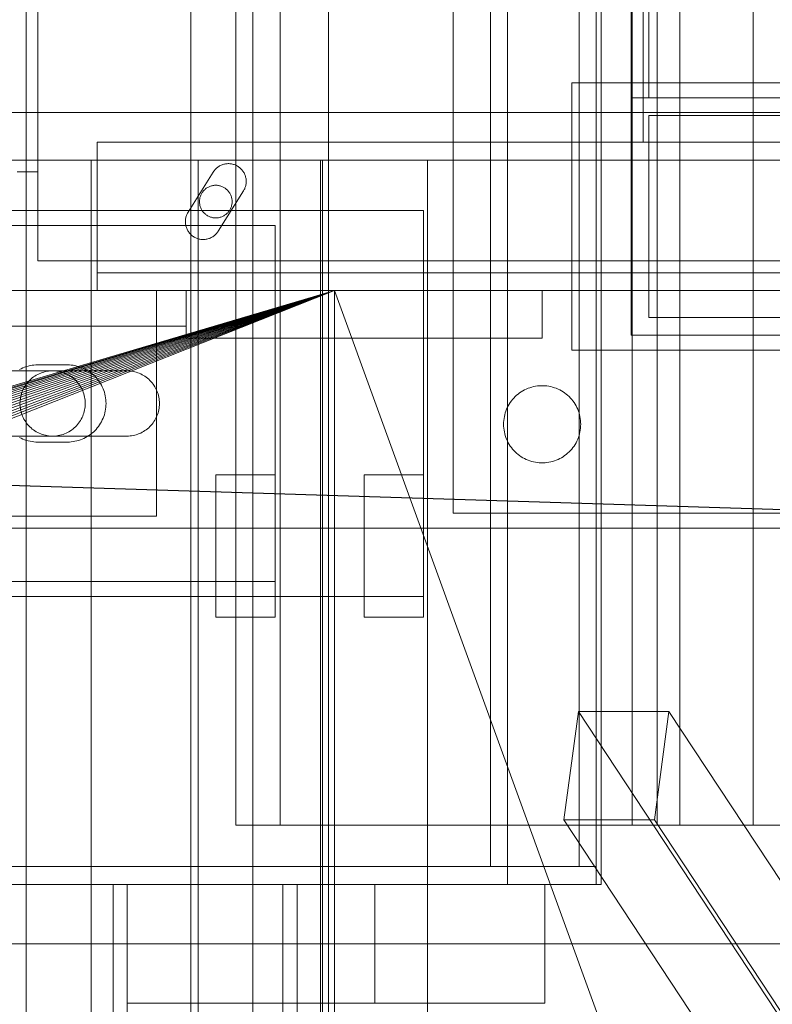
# Model space of a CAD drawing. Header units: millimetres. Extents: x -1970 to 61924, y -58230 to 6847.
# Tile 549 of 656: x 24297 to 24424, y -18330 to -18164. Entities that reach past the tile are written whole.
import ezdxf

# ---------------------------------------------------------------- set-up
doc = ezdxf.new("R2010")
doc.units = ezdxf.units.MM
for name, color, linetype, lineweight in [('superior_briquetadora', 7, 'Continuous', 0), ('superior_C02', 7, 'Continuous', 0), ('superior_C05', 7, 'Continuous', 0)]:
    doc.layers.add(name, color=color, linetype=linetype, lineweight=lineweight)

msp = doc.modelspace()

# ---------------------------------------------------------------- linework, layer by layer
at = {"layer": 'superior_briquetadora'}
for p, q in [((24349.067, -18160), (24349.067, -18396)), ((24294.717, -18188), (24300.465, -18188)), ((24300.465, -18188), (24308.395, -18188)), ((24308.395, -18188), (24318.39, -18188)), ((24309.067, -18430), (24309.067, -18188)), ((24309.959, -18188), (24309.067, -18188)), ((24312.456, -18188), (24309.959, -18188)), ((24316.065, -18188), (24312.456, -18188)), ((24320.07, -18188), (24316.065, -18188)), ((24318.39, -18188), (24330.306, -18188)), ((24323.679, -18188), (24320.07, -18188)), ((24326.176, -18188), (24323.679, -18188)), ((24327.067, -18188), (24326.176, -18188)), ((24327.067, -18430), (24327.067, -18188)), ((24330.306, -18188), (24343.968, -18188)), ((24343.968, -18188), (24359.177, -18188)), ((24347.729, -18430), (24347.729, -18188)), ((24348.621, -18188), (24347.729, -18188)), ((24348.067, -18188), (24348.067, -18430)), ((24349.804, -18188), (24348.067, -18188)), ((24351.118, -18188), (24348.621, -18188)), ((24354.955, -18188), (24349.804, -18188)), ((24354.727, -18188), (24351.118, -18188)), ((24358.732, -18188), (24354.727, -18188)), ((24363.345, -18188), (24354.955, -18188)), ((24362.341, -18188), (24358.732, -18188)), ((24359.177, -18188), (24375.712, -18188)), ((24364.838, -18188), (24362.341, -18188)), ((24374.689, -18188), (24363.345, -18188)), ((24365.729, -18188), (24364.838, -18188)), ((24365.729, -18430), (24365.729, -18188)), ((24388.599, -18188), (24374.689, -18188)), ((24375.712, -18188), (24393.331, -18188)), ((24404.602, -18188), (24388.599, -18188)), ((24393.331, -18188), (24411.777, -18188)), ((24422.154, -18188), (24404.602, -18188)), ((24411.777, -18188), (24430.782, -18188)), ((24440.656, -18188), (24422.154, -18188)), ((23870.067, -18210), (24350.067, -18210)), ((23870.067, -18210), (25830.067, -18210)), ((24052.224, -18298.106), (24350.067, -18210)), ((24054.359, -18298.423), (24350.067, -18210)), ((24350.067, -18210), (24056.454, -18298.947)), ((24350.067, -18210), (24058.487, -18299.675)), ((24350.067, -18210), (24060.438, -18300.598)), ((24350.067, -18210), (24062.29, -18301.708)), ((24350.067, -18210), (24064.024, -18302.994)), ((24350.067, -18210), (24065.624, -18304.444)), ((24350.067, -18210), (24067.074, -18306.043)), ((24350.067, -18210), (24068.36, -18307.777)), ((24350.067, -18210), (24069.47, -18309.629)), ((24350.067, -18210), (24070.393, -18311.581)), ((24350.067, -18210), (24071.12, -18313.614)), ((24350.067, -18210), (24071.645, -18315.708)), ((24350.067, -18210), (24071.962, -18317.844)), ((24350.067, -18210), (24072.067, -18320)), ((24350.067, -18210), (24150.067, -18210)), ((24670.067, -18210), (24230.067, -18210)), ((25470.067, -18210), (24230.067, -18210)), ((24350.067, -18210), (24230.067, -18210)), ((25470.067, -18210), (24243.401, -18210)), ((25746.067, -18210), (24243.401, -18210)), ((24294.717, -18210), (24300.465, -18210)), ((24300.465, -18210), (24308.395, -18210)), ((24308.395, -18210), (24318.39, -18210)), ((24318.39, -18210), (24330.306, -18210)), ((24330.306, -18210), (24343.968, -18210)), ((24343.968, -18210), (24359.177, -18210)), ((24350.067, -18210), (24670.067, -18210)), ((24350.067, -18210), (24634.558, -18210)), ((24350.067, -18210), (24632.629, -18210)), ((24350.067, -18210), (24630.964, -18210)), ((24350.067, -18210), (24629.579, -18210)), ((24628.488, -18210), (24350.067, -18210)), ((24350.067, -18210), (24430.067, -18210)), ((24350.067, -18430), (24350.067, -18210)), ((24350.067, -18210), (24430.067, -18430)), ((24359.177, -18210), (24375.712, -18210)), ((24375.712, -18210), (24393.331, -18210)), ((24393.331, -18210), (24411.777, -18210)), ((24411.777, -18210), (24430.782, -18210)), ((23750.067, -18320), (25950.067, -18320)), ((24150.067, -18320), (25800.067, -18320)), ((24150.067, -18320), (25950.067, -18320))]:
    msp.add_line(p, q, dxfattribs=at)
at = {"layer": 'superior_C02'}
for p, q in [((24298.114, -18450), (24298.114, -17550)), ((24325.865, -18450), (24325.865, -17550)), ((24336.296, -17550), (24336.296, -18450)), ((24394.146, -18310), (24394.146, -17690)), ((24395.04, -17690), (24395.04, -18310)), ((24376.38, -17693), (24376.38, -18307)), ((24379.243, -18307), (24379.243, -17693)), ((24391.282, -18307), (24391.282, -17693)), ((24394.146, -17693), (24394.146, -18307)), ((24333.453, -17700), (24333.453, -18300)), ((24340.905, -18300), (24340.905, -17700)), ((24400.218, -17700), (24400.218, -18300)), ((24404.443, -17700), (24404.443, -18300)), ((24408.249, -17700), (24408.249, -18300)), ((24420.637, -17700), (24420.637, -18300)), ((24524.933, -18250), (23830.921, -18228.298)), ((23832.7, -18228.298), (24526.711, -18250)), ((24634.01, -18250), (15575.415, -18250)), ((15576.913, -18250), (24635.508, -18250)), ((24391.172, -18280.886), (24388.718, -18299.114)), ((24406.445, -18280.886), (24391.172, -18280.886)), ((24483.568, -18420.886), (24391.172, -18280.886)), ((24403.991, -18299.114), (24406.445, -18280.886)), ((24406.445, -18280.886), (24498.841, -18420.886)), ((24388.718, -18299.114), (24403.991, -18299.114)), ((24481.114, -18439.114), (24388.718, -18299.114)), ((24496.387, -18439.114), (24403.991, -18299.114)), ((24333.453, -18300), (24868.001, -18300)), ((24333.453, -18300), (24340.905, -18300)), ((24875.452, -18300), (24340.905, -18300)), ((24404.443, -18300), (24400.218, -18300)), ((24400.218, -18300), (24408.249, -18300)), ((24420.637, -18300), (24404.443, -18300)), ((24408.249, -18300), (24427.989, -18300)), ((24447.696, -18300), (24420.637, -18300)), ((24379.243, -18307), (23959.241, -18307)), ((23974.144, -18307), (24394.146, -18307)), ((24376.38, -18307), (24379.243, -18307)), ((24376.38, -18307), (24391.282, -18307)), ((24379.243, -18310), (24379.243, -18307)), ((24394.146, -18307), (24379.243, -18307)), ((24394.146, -18307), (24391.282, -18307)), ((24394.146, -18307), (24394.146, -18310)), ((23959.241, -18310), (24379.243, -18310)), ((23974.144, -18310), (24394.146, -18310)), ((24395.04, -18310), (23975.038, -18310)), ((24341.383, -18310), (24312.746, -18310)), ((24312.746, -18310), (24312.746, -18450)), ((24315.131, -18310), (24312.746, -18310)), ((24343.767, -18310), (24315.131, -18310)), ((24315.131, -18310), (24315.131, -18330)), ((24356.858, -18310), (24315.131, -18310)), ((24315.131, -18450), (24315.131, -18310)), ((24341.383, -18450), (24341.383, -18310)), ((24343.767, -18310), (24341.383, -18310)), ((24343.767, -18330), (24343.767, -18310)), ((24385.495, -18310), (24343.767, -18310)), ((24343.767, -18310), (24343.767, -18450)), ((24356.858, -18330), (24356.858, -18310)), ((24356.858, -18310), (24385.495, -18310)), ((24394.146, -18310), (24379.243, -18310)), ((24385.495, -18310), (24385.495, -18330)), ((24395.04, -18310), (24394.146, -18310)), ((24315.131, -18330), (24343.767, -18330)), ((24315.131, -18330), (24356.858, -18330)), ((24385.495, -18330), (24343.767, -18330)), ((24385.495, -18330), (24356.858, -18330))]:
    msp.add_line(p, q, dxfattribs=at)
at = {"layer": 'superior_C05'}
for p, q in [((24300.067, -18205), (24300.067, -17755)), ((24400.067, -18185), (24400.067, -17775)), ((24402.067, -18185), (24402.067, -17775)), ((24400.067, -18177.5), (24400.067, -17782.5)), ((24403.067, -18177.5), (24403.067, -17782.5)), ((24370.067, -18247.5), (24370.067, -18147.5)), ((24390.067, -18220), (24390.067, -18175)), ((24390.067, -18175), (24450.067, -18175)), ((24400.067, -18217.5), (24400.067, -18177.5)), ((24400.067, -18177.5), (24440.067, -18177.5)), ((24403.067, -18177.5), (24437.067, -18177.5)), ((24250.067, -18180), (26750.067, -18180)), ((24403.067, -18214.5), (24403.067, -18180.5)), ((24403.067, -18180.5), (24437.067, -18180.5)), ((24310.067, -18210), (24310.067, -18185)), ((24310.067, -18185), (26690.067, -18185)), ((24310.067, -18188), (24310.067, -18185)), ((24400.067, -18185), (24440.067, -18185)), ((24402.067, -18185), (24438.067, -18185)), ((24310.067, -18188), (24310.067, -18207)), ((24310.067, -18188), (26690.067, -18188)), ((24310.067, -18188), (24310.067, -18205)), ((24331.694, -18188.653), (24331.548, -18188.681)), ((24331.842, -18188.632), (24331.694, -18188.653)), ((24331.99, -18188.618), (24331.842, -18188.632)), ((24332.139, -18188.612), (24331.99, -18188.618)), ((24332.288, -18188.613), (24332.139, -18188.612)), ((24332.437, -18188.621), (24332.288, -18188.613)), ((24332.585, -18188.637), (24332.437, -18188.621)), ((24332.732, -18188.66), (24332.585, -18188.637)), ((24296.611, -18190), (24297.464, -18190)), ((24297.464, -18190), (24298.199, -18190)), ((24298.199, -18190), (24298.814, -18190)), ((24298.814, -18190), (24299.308, -18190)), ((24299.308, -18190), (24299.679, -18190)), ((24299.679, -18190), (24299.928, -18190)), ((24299.928, -18190), (24300.052, -18190)), ((24325.401, -18196.795), (24329.651, -18190.017)), ((24329.651, -18190.017), (24329.733, -18189.893)), ((24329.821, -18189.773), (24329.733, -18189.893)), ((24329.915, -18189.658), (24329.821, -18189.773)), ((24330.015, -18189.547), (24329.915, -18189.658)), ((24330.12, -18189.442), (24330.015, -18189.547)), ((24330.23, -18189.342), (24330.12, -18189.442)), ((24330.345, -18189.247), (24330.23, -18189.342)), ((24330.465, -18189.158), (24330.345, -18189.247)), ((24330.589, -18189.076), (24330.465, -18189.158)), ((24330.717, -18188.999), (24330.589, -18189.076)), ((24330.848, -18188.929), (24330.717, -18188.999)), ((24330.983, -18188.866), (24330.848, -18188.929)), ((24331.121, -18188.809), (24330.983, -18188.866)), ((24331.261, -18188.759), (24331.121, -18188.809)), ((24331.404, -18188.717), (24331.261, -18188.759)), ((24331.548, -18188.681), (24331.404, -18188.717)), ((24332.878, -18188.69), (24332.732, -18188.66)), ((24333.022, -18188.728), (24332.878, -18188.69)), ((24333.164, -18188.773), (24333.022, -18188.728)), ((24333.303, -18188.824), (24333.164, -18188.773)), ((24333.44, -18188.883), (24333.303, -18188.824)), ((24333.574, -18188.948), (24333.44, -18188.883)), ((24333.705, -18189.02), (24333.574, -18188.948)), ((24333.831, -18189.098), (24333.705, -18189.02)), ((24333.954, -18189.183), (24333.831, -18189.098)), ((24334.072, -18189.273), (24333.954, -18189.183)), ((24334.186, -18189.369), (24334.072, -18189.273)), ((24334.295, -18189.471), (24334.186, -18189.369)), ((24334.398, -18189.578), (24334.295, -18189.471)), ((24334.497, -18189.69), (24334.398, -18189.578)), ((24334.589, -18189.807), (24334.497, -18189.69)), ((24334.676, -18189.928), (24334.589, -18189.807)), ((24334.756, -18190.053), (24334.676, -18189.928)), ((24334.83, -18190.182), (24334.756, -18190.053)), ((24334.898, -18190.315), (24334.83, -18190.182)), ((24334.959, -18190.451), (24334.898, -18190.315)), ((24335.013, -18190.589), (24334.959, -18190.451)), ((24335.06, -18190.731), (24335.013, -18190.589)), ((24335.1, -18190.874), (24335.06, -18190.731)), ((24335.133, -18191.019), (24335.1, -18190.874)), ((24335.159, -18191.166), (24335.133, -18191.019)), ((24335.178, -18191.314), (24335.159, -18191.166)), ((24335.163, -18192.03), (24335.179, -18191.891)), ((24335.189, -18191.462), (24335.178, -18191.314)), ((24335.179, -18191.891), (24335.189, -18191.751)), ((24335.192, -18191.611), (24335.189, -18191.462)), ((24335.192, -18191.611), (24335.189, -18191.751)), ((24327.721, -18193.566), (24327.652, -18193.685)), ((24327.795, -18193.451), (24327.721, -18193.566)), ((24327.875, -18193.34), (24327.795, -18193.451)), ((24327.961, -18193.232), (24327.875, -18193.34)), ((24328.052, -18193.13), (24327.961, -18193.232)), ((24328.147, -18193.031), (24328.052, -18193.13)), ((24328.248, -18192.938), (24328.147, -18193.031)), ((24328.353, -18192.85), (24328.248, -18192.938)), ((24328.462, -18192.767), (24328.353, -18192.85)), ((24328.575, -18192.69), (24328.462, -18192.767)), ((24328.692, -18192.618), (24328.575, -18192.69)), ((24328.813, -18192.553), (24328.692, -18192.618)), ((24328.936, -18192.493), (24328.813, -18192.553)), ((24329.063, -18192.44), (24328.936, -18192.493)), ((24329.192, -18192.393), (24329.063, -18192.44)), ((24329.323, -18192.353), (24329.192, -18192.393)), ((24329.456, -18192.319), (24329.323, -18192.353)), ((24329.59, -18192.292), (24329.456, -18192.319)), ((24329.726, -18192.271), (24329.59, -18192.292)), ((24329.862, -18192.258), (24329.726, -18192.271)), ((24329.999, -18192.251), (24329.862, -18192.258)), ((24330.136, -18192.251), (24329.999, -18192.251)), ((24330.273, -18192.258), (24330.136, -18192.251)), ((24330.409, -18192.271), (24330.273, -18192.258)), ((24330.545, -18192.292), (24330.409, -18192.271)), ((24330.484, -18199.983), (24334.734, -18193.205)), ((24330.679, -18192.319), (24330.545, -18192.292)), ((24330.812, -18192.353), (24330.679, -18192.319)), ((24330.943, -18192.393), (24330.812, -18192.353)), ((24331.072, -18192.44), (24330.943, -18192.393)), ((24331.199, -18192.493), (24331.072, -18192.44)), ((24331.322, -18192.553), (24331.199, -18192.493)), ((24331.442, -18192.618), (24331.322, -18192.553)), ((24331.559, -18192.69), (24331.442, -18192.618)), ((24331.673, -18192.767), (24331.559, -18192.69)), ((24331.782, -18192.85), (24331.673, -18192.767)), ((24331.887, -18192.938), (24331.782, -18192.85)), ((24331.988, -18193.031), (24331.887, -18192.938)), ((24332.083, -18193.13), (24331.988, -18193.031)), ((24332.174, -18193.232), (24332.083, -18193.13)), ((24332.26, -18193.34), (24332.174, -18193.232)), ((24332.34, -18193.451), (24332.26, -18193.34)), ((24332.414, -18193.566), (24332.34, -18193.451)), ((24332.483, -18193.685), (24332.414, -18193.566)), ((24334.734, -18193.205), (24334.806, -18193.085)), ((24334.806, -18193.085), (24334.872, -18192.961)), ((24334.872, -18192.961), (24334.932, -18192.835)), ((24334.932, -18192.835), (24334.986, -18192.705)), ((24334.986, -18192.705), (24335.034, -18192.574)), ((24335.034, -18192.574), (24335.076, -18192.44)), ((24335.076, -18192.44), (24335.111, -18192.305)), ((24335.111, -18192.305), (24335.14, -18192.168)), ((24335.14, -18192.168), (24335.163, -18192.03)), ((24327.321, -18194.863), (24327.317, -18195)), ((24327.317, -18195), (24327.321, -18195.137)), ((24327.331, -18194.726), (24327.321, -18194.863)), ((24327.321, -18195.137), (24327.331, -18195.274)), ((24327.348, -18194.59), (24327.331, -18194.726)), ((24327.331, -18195.274), (24327.348, -18195.41)), ((24327.372, -18194.455), (24327.348, -18194.59)), ((24327.403, -18194.321), (24327.372, -18194.455)), ((24327.44, -18194.189), (24327.403, -18194.321)), ((24327.483, -18194.059), (24327.44, -18194.189)), ((24327.533, -18193.932), (24327.483, -18194.059)), ((24327.59, -18193.807), (24327.533, -18193.932)), ((24327.652, -18193.685), (24327.59, -18193.807)), ((24332.545, -18193.807), (24332.483, -18193.685)), ((24332.602, -18193.932), (24332.545, -18193.807)), ((24332.652, -18194.059), (24332.602, -18193.932)), ((24332.695, -18194.189), (24332.652, -18194.059)), ((24332.732, -18194.321), (24332.695, -18194.189)), ((24332.763, -18194.455), (24332.732, -18194.321)), ((24332.787, -18194.59), (24332.763, -18194.455)), ((24332.804, -18194.726), (24332.787, -18194.59)), ((24332.787, -18195.41), (24332.804, -18195.274)), ((24332.814, -18194.863), (24332.804, -18194.726)), ((24332.804, -18195.274), (24332.814, -18195.137)), ((24332.817, -18195), (24332.814, -18194.863)), ((24332.817, -18195), (24332.814, -18195.137)), ((24135.067, -18196.5), (24365.067, -18196.5)), ((24325.325, -18196.924), (24325.255, -18197.056)), ((24325.401, -18196.795), (24325.325, -18196.924)), ((24327.348, -18195.41), (24327.372, -18195.545)), ((24327.372, -18195.545), (24327.403, -18195.679)), ((24327.403, -18195.679), (24327.44, -18195.811)), ((24327.44, -18195.811), (24327.483, -18195.941)), ((24327.483, -18195.941), (24327.533, -18196.068)), ((24327.533, -18196.068), (24327.59, -18196.193)), ((24327.59, -18196.193), (24327.652, -18196.315)), ((24327.652, -18196.315), (24327.721, -18196.434)), ((24327.721, -18196.434), (24327.795, -18196.549)), ((24327.795, -18196.549), (24327.875, -18196.66)), ((24327.875, -18196.66), (24327.961, -18196.768)), ((24327.961, -18196.768), (24328.052, -18196.87)), ((24328.052, -18196.87), (24328.147, -18196.969)), ((24331.988, -18196.969), (24332.083, -18196.87)), ((24332.083, -18196.87), (24332.174, -18196.768)), ((24332.174, -18196.768), (24332.26, -18196.66)), ((24332.26, -18196.66), (24332.34, -18196.549)), ((24332.34, -18196.549), (24332.414, -18196.434)), ((24332.414, -18196.434), (24332.483, -18196.315)), ((24332.483, -18196.315), (24332.545, -18196.193)), ((24332.545, -18196.193), (24332.602, -18196.068)), ((24332.602, -18196.068), (24332.652, -18195.941)), ((24332.652, -18195.941), (24332.695, -18195.811)), ((24332.695, -18195.811), (24332.732, -18195.679)), ((24332.732, -18195.679), (24332.763, -18195.545)), ((24332.763, -18195.545), (24332.787, -18195.41)), ((24365.067, -18196.5), (24365.067, -18261.5)), ((24324.948, -18198.205), (24324.943, -18198.354)), ((24324.943, -18198.354), (24324.945, -18198.504)), ((24324.945, -18198.504), (24324.954, -18198.653)), ((24324.961, -18198.056), (24324.948, -18198.205)), ((24324.981, -18197.908), (24324.961, -18198.056)), ((24325.009, -18197.761), (24324.981, -18197.908)), ((24325.044, -18197.615), (24325.009, -18197.761)), ((24325.086, -18197.472), (24325.044, -18197.615)), ((24325.135, -18197.33), (24325.086, -18197.472)), ((24325.192, -18197.192), (24325.135, -18197.33)), ((24325.255, -18197.056), (24325.192, -18197.192)), ((24328.147, -18196.969), (24328.248, -18197.062)), ((24328.248, -18197.062), (24328.353, -18197.15)), ((24328.353, -18197.15), (24328.462, -18197.233)), ((24328.462, -18197.233), (24328.575, -18197.31)), ((24328.575, -18197.31), (24328.692, -18197.382)), ((24328.692, -18197.382), (24328.813, -18197.447)), ((24328.813, -18197.447), (24328.936, -18197.507)), ((24328.936, -18197.507), (24329.063, -18197.56)), ((24329.063, -18197.56), (24329.192, -18197.607)), ((24329.192, -18197.607), (24329.323, -18197.647)), ((24329.323, -18197.647), (24329.456, -18197.681)), ((24329.456, -18197.681), (24329.59, -18197.708)), ((24329.59, -18197.708), (24329.726, -18197.729)), ((24329.726, -18197.729), (24329.862, -18197.742)), ((24329.862, -18197.742), (24329.999, -18197.749)), ((24329.999, -18197.749), (24330.136, -18197.749)), ((24330.136, -18197.749), (24330.273, -18197.742)), ((24330.273, -18197.742), (24330.409, -18197.729)), ((24330.409, -18197.729), (24330.545, -18197.708)), ((24330.545, -18197.708), (24330.679, -18197.681)), ((24330.679, -18197.681), (24330.812, -18197.647)), ((24330.812, -18197.647), (24330.943, -18197.607)), ((24330.943, -18197.607), (24331.072, -18197.56)), ((24331.072, -18197.56), (24331.199, -18197.507)), ((24331.199, -18197.507), (24331.322, -18197.447)), ((24331.322, -18197.447), (24331.442, -18197.382)), ((24331.442, -18197.382), (24331.559, -18197.31)), ((24331.559, -18197.31), (24331.673, -18197.233)), ((24331.673, -18197.233), (24331.782, -18197.15)), ((24331.782, -18197.15), (24331.887, -18197.062)), ((24331.887, -18197.062), (24331.988, -18196.969)), ((24160.067, -18199), (24340.067, -18199)), ((24324.954, -18198.653), (24324.971, -18198.802)), ((24324.971, -18198.802), (24324.995, -18198.949)), ((24324.995, -18198.949), (24325.027, -18199.096)), ((24325.027, -18199.096), (24325.066, -18199.24)), ((24325.066, -18199.24), (24325.112, -18199.382)), ((24325.112, -18199.382), (24325.165, -18199.522)), ((24325.165, -18199.522), (24325.225, -18199.659)), ((24325.225, -18199.659), (24325.292, -18199.793)), ((24325.292, -18199.793), (24325.365, -18199.924)), ((24325.365, -18199.924), (24325.445, -18200.05)), ((24325.445, -18200.05), (24325.53, -18200.173)), ((24325.53, -18200.173), (24325.622, -18200.291)), ((24330.218, -18200.344), (24330.313, -18200.228)), ((24330.313, -18200.228), (24330.402, -18200.107)), ((24330.402, -18200.107), (24330.484, -18199.983)), ((24340.067, -18199), (24340.067, -18259)), ((24325.622, -18200.291), (24325.72, -18200.404)), ((24325.72, -18200.404), (24325.823, -18200.512)), ((24325.823, -18200.512), (24325.932, -18200.615)), ((24325.932, -18200.615), (24326.045, -18200.713)), ((24326.045, -18200.713), (24326.163, -18200.804)), ((24326.163, -18200.804), (24326.286, -18200.89)), ((24326.286, -18200.89), (24326.413, -18200.969)), ((24326.413, -18200.969), (24326.543, -18201.043)), ((24326.543, -18201.043), (24326.677, -18201.109)), ((24326.677, -18201.109), (24326.814, -18201.169)), ((24326.814, -18201.169), (24326.954, -18201.221)), ((24326.954, -18201.221), (24327.097, -18201.267)), ((24327.097, -18201.267), (24327.241, -18201.306)), ((24327.241, -18201.306), (24327.388, -18201.337)), ((24327.388, -18201.337), (24327.535, -18201.361)), ((24327.535, -18201.361), (24327.684, -18201.378)), ((24327.684, -18201.378), (24327.833, -18201.387)), ((24327.833, -18201.387), (24327.983, -18201.389)), ((24327.983, -18201.389), (24328.132, -18201.383)), ((24328.132, -18201.383), (24328.281, -18201.37)), ((24328.281, -18201.37), (24328.429, -18201.349)), ((24328.429, -18201.349), (24328.576, -18201.321)), ((24328.576, -18201.321), (24328.722, -18201.286)), ((24328.722, -18201.286), (24328.865, -18201.243)), ((24328.865, -18201.243), (24329.006, -18201.194)), ((24329.006, -18201.194), (24329.145, -18201.137)), ((24329.145, -18201.137), (24329.28, -18201.074)), ((24329.28, -18201.074), (24329.412, -18201.004)), ((24329.412, -18201.004), (24329.541, -18200.928)), ((24329.541, -18200.928), (24329.666, -18200.845)), ((24329.666, -18200.845), (24329.786, -18200.756)), ((24329.786, -18200.756), (24329.902, -18200.661)), ((24329.902, -18200.661), (24330.012, -18200.56)), ((24330.012, -18200.56), (24330.118, -18200.455)), ((24330.118, -18200.455), (24330.218, -18200.344)), ((24300.067, -18205), (26700.067, -18205)), ((24300.067, -18205), (24899.317, -18205)), ((24310.067, -18205), (26690.067, -18205)), ((24310.067, -18207), (26690.067, -18207)), ((24180.067, -18210), (24320.067, -18210)), ((24250.067, -18210), (24325.067, -18210)), ((24310.067, -18210), (26690.067, -18210)), ((24320.067, -18248), (24320.067, -18210)), ((24325.067, -18218), (24325.067, -18210)), ((24325.067, -18210), (24385.067, -18210)), ((24325.067, -18210), (24325.067, -18216)), ((24365.067, -18218), (24365.067, -18210)), ((24365.067, -18210), (24385.067, -18210)), ((24385.067, -18218), (24385.067, -18210)), ((24437.067, -18214.5), (24403.067, -18214.5)), ((24250.067, -18216), (24325.067, -18216)), ((24325.067, -18218), (24385.067, -18218)), ((24365.067, -18218), (24385.067, -18218)), ((24400.067, -18217.5), (24440.067, -18217.5)), ((24390.067, -18220), (24450.067, -18220)), ((24297.247, -18223.144), (24296.959, -18223.292)), ((24297.543, -18223.01), (24297.247, -18223.144)), ((24297.844, -18222.892), (24297.543, -18223.01)), ((24298.152, -18222.789), (24297.844, -18222.892)), ((24298.464, -18222.701), (24298.152, -18222.789)), ((24298.78, -18222.629), (24298.464, -18222.701)), ((24299.099, -18222.573), (24298.78, -18222.629)), ((24299.42, -18222.532), (24299.099, -18222.573)), ((24299.743, -18222.508), (24299.42, -18222.532)), ((24300.067, -18222.5), (24299.743, -18222.508)), ((24300.067, -18222.5), (24305.067, -18222.5)), ((24305.067, -18222.5), (24305.386, -18222.508)), ((24305.705, -18222.531), (24305.386, -18222.508)), ((24306.021, -18222.57), (24305.705, -18222.531)), ((24306.336, -18222.625), (24306.021, -18222.57)), ((24306.647, -18222.695), (24306.336, -18222.625)), ((24306.954, -18222.78), (24306.647, -18222.695)), ((24307.257, -18222.88), (24306.954, -18222.78)), ((24307.555, -18222.995), (24307.257, -18222.88)), ((24307.847, -18223.124), (24307.555, -18222.995)), ((24308.132, -18223.268), (24307.847, -18223.124)), ((24308.409, -18223.425), (24308.132, -18223.268)), ((24308.679, -18223.595), (24308.409, -18223.425)), ((24290.067, -18223.5), (24315.067, -18223.5)), ((24298.536, -18225.259), (24298.727, -18225.063)), ((24298.727, -18225.063), (24298.928, -18224.876)), ((24298.928, -18224.876), (24299.138, -18224.7)), ((24299.138, -18224.7), (24299.357, -18224.534)), ((24299.357, -18224.534), (24299.583, -18224.38)), ((24299.583, -18224.38), (24299.817, -18224.237)), ((24299.817, -18224.237), (24300.058, -18224.106)), ((24300.058, -18224.106), (24300.305, -18223.987)), ((24300.305, -18223.987), (24300.558, -18223.88)), ((24300.558, -18223.88), (24300.816, -18223.786)), ((24300.816, -18223.786), (24301.078, -18223.706)), ((24301.078, -18223.706), (24301.344, -18223.638)), ((24301.344, -18223.638), (24301.612, -18223.584)), ((24301.612, -18223.584), (24301.884, -18223.543)), ((24301.884, -18223.543), (24302.156, -18223.515)), ((24302.156, -18223.515), (24302.43, -18223.502)), ((24302.43, -18223.502), (24302.705, -18223.502)), ((24302.705, -18223.502), (24302.979, -18223.515)), ((24302.979, -18223.515), (24303.251, -18223.543)), ((24303.251, -18223.543), (24303.523, -18223.584)), ((24303.523, -18223.584), (24303.791, -18223.638)), ((24303.791, -18223.638), (24304.057, -18223.706)), ((24304.057, -18223.706), (24304.319, -18223.786)), ((24304.319, -18223.786), (24304.577, -18223.88)), ((24304.577, -18223.88), (24304.83, -18223.987)), ((24304.83, -18223.987), (24305.077, -18224.106)), ((24305.077, -18224.106), (24305.317, -18224.237)), ((24305.317, -18224.237), (24305.551, -18224.38)), ((24305.551, -18224.38), (24305.778, -18224.534)), ((24305.778, -18224.534), (24305.997, -18224.7)), ((24305.997, -18224.7), (24306.207, -18224.876)), ((24306.207, -18224.876), (24306.408, -18225.063)), ((24306.408, -18225.063), (24306.599, -18225.259)), ((24308.94, -18223.779), (24308.679, -18223.595)), ((24309.191, -18223.975), (24308.94, -18223.779)), ((24309.433, -18224.184), (24309.191, -18223.975)), ((24309.664, -18224.404), (24309.433, -18224.184)), ((24309.884, -18224.635), (24309.664, -18224.404)), ((24310.092, -18224.876), (24309.884, -18224.635)), ((24310.288, -18225.128), (24310.092, -18224.876)), ((24310.472, -18225.389), (24310.288, -18225.128)), ((24315.067, -18223.5), (24315.337, -18223.507)), ((24315.337, -18223.507), (24315.607, -18223.526)), ((24315.607, -18223.526), (24315.875, -18223.56)), ((24315.875, -18223.56), (24316.14, -18223.606)), ((24316.14, -18223.606), (24316.404, -18223.665)), ((24316.404, -18223.665), (24316.664, -18223.737)), ((24316.664, -18223.737), (24316.92, -18223.822)), ((24316.92, -18223.822), (24317.172, -18223.919)), ((24317.172, -18223.919), (24317.419, -18224.028)), ((24317.419, -18224.028), (24317.66, -18224.149)), ((24317.66, -18224.149), (24317.895, -18224.282)), ((24317.895, -18224.282), (24318.123, -18224.427)), ((24318.123, -18224.427), (24318.344, -18224.582)), ((24318.344, -18224.582), (24318.557, -18224.748)), ((24318.557, -18224.748), (24318.761, -18224.925)), ((24318.761, -18224.925), (24318.957, -18225.111)), ((24318.957, -18225.111), (24319.143, -18225.306)), ((24297.499, -18226.864), (24297.612, -18226.614)), ((24297.612, -18226.614), (24297.737, -18226.37)), ((24297.737, -18226.37), (24297.874, -18226.132)), ((24297.874, -18226.132), (24298.023, -18225.902)), ((24298.023, -18225.902), (24298.183, -18225.679)), ((24298.183, -18225.679), (24298.354, -18225.465)), ((24298.354, -18225.465), (24298.536, -18225.259)), ((24306.599, -18225.259), (24306.781, -18225.465)), ((24306.781, -18225.465), (24306.952, -18225.679)), ((24306.952, -18225.679), (24307.112, -18225.902)), ((24307.112, -18225.902), (24307.261, -18226.132)), ((24307.261, -18226.132), (24307.398, -18226.37)), ((24307.398, -18226.37), (24307.523, -18226.614)), ((24307.523, -18226.614), (24307.636, -18226.864)), ((24310.643, -18225.658), (24310.472, -18225.389)), ((24310.8, -18225.936), (24310.643, -18225.658)), ((24310.943, -18226.221), (24310.8, -18225.936)), ((24311.073, -18226.513), (24310.943, -18226.221)), ((24311.188, -18226.81), (24311.073, -18226.513)), ((24319.143, -18225.306), (24319.319, -18225.511)), ((24319.319, -18225.511), (24319.485, -18225.724)), ((24319.485, -18225.724), (24319.641, -18225.944)), ((24319.641, -18225.944), (24319.785, -18226.172)), ((24319.785, -18226.172), (24319.918, -18226.407)), ((24319.918, -18226.407), (24320.039, -18226.648)), ((24320.039, -18226.648), (24320.149, -18226.895)), ((24382.102, -18226.716), (24381.817, -18226.871)), ((24382.394, -18226.575), (24382.102, -18226.716)), ((24382.693, -18226.449), (24382.394, -18226.575)), ((24382.997, -18226.338), (24382.693, -18226.449)), ((24383.307, -18226.243), (24382.997, -18226.338)), ((24383.621, -18226.163), (24383.307, -18226.243)), ((24383.939, -18226.099), (24383.621, -18226.163)), ((24384.259, -18226.05), (24383.939, -18226.099)), ((24384.582, -18226.018), (24384.259, -18226.05)), ((24384.905, -18226.002), (24384.582, -18226.018)), ((24385.23, -18226.002), (24384.905, -18226.002)), ((24385.553, -18226.018), (24385.23, -18226.002)), ((24385.876, -18226.05), (24385.553, -18226.018)), ((24386.196, -18226.099), (24385.876, -18226.05)), ((24386.514, -18226.163), (24386.196, -18226.099)), ((24386.828, -18226.243), (24386.514, -18226.163)), ((24387.138, -18226.338), (24386.828, -18226.243)), ((24387.442, -18226.449), (24387.138, -18226.338)), ((24387.741, -18226.575), (24387.442, -18226.449)), ((24388.033, -18226.716), (24387.741, -18226.575)), ((24388.317, -18226.871), (24388.033, -18226.716)), ((24297.095, -18228.452), (24297.129, -18228.18)), ((24297.129, -18228.18), (24297.177, -18227.91)), ((24297.177, -18227.91), (24297.238, -18227.643)), ((24297.238, -18227.643), (24297.312, -18227.379)), ((24297.312, -18227.379), (24297.399, -18227.119)), ((24297.399, -18227.119), (24297.499, -18226.864)), ((24307.636, -18226.864), (24307.736, -18227.119)), ((24307.736, -18227.119), (24307.823, -18227.379)), ((24307.823, -18227.379), (24307.897, -18227.643)), ((24307.897, -18227.643), (24307.958, -18227.91)), ((24307.958, -18227.91), (24308.006, -18228.18)), ((24308.006, -18228.18), (24308.04, -18228.452)), ((24311.288, -18227.113), (24311.188, -18226.81)), ((24311.373, -18227.421), (24311.288, -18227.113)), ((24311.443, -18227.732), (24311.373, -18227.421)), ((24311.497, -18228.046), (24311.443, -18227.732)), ((24311.536, -18228.363), (24311.497, -18228.046)), ((24311.56, -18228.681), (24311.536, -18228.363)), ((24320.149, -18226.895), (24320.246, -18227.147)), ((24320.246, -18227.147), (24320.331, -18227.403)), ((24320.331, -18227.403), (24320.403, -18227.664)), ((24320.403, -18227.664), (24320.462, -18227.927)), ((24320.462, -18227.927), (24320.508, -18228.193)), ((24320.508, -18228.193), (24320.541, -18228.461)), ((24380.088, -18228.322), (24379.886, -18228.575)), ((24380.303, -18228.079), (24380.088, -18228.322)), ((24380.529, -18227.847), (24380.303, -18228.079)), ((24380.767, -18227.626), (24380.529, -18227.847)), ((24381.015, -18227.418), (24380.767, -18227.626)), ((24381.273, -18227.222), (24381.015, -18227.418)), ((24381.541, -18227.04), (24381.273, -18227.222)), ((24381.817, -18226.871), (24381.541, -18227.04)), ((24388.594, -18227.04), (24388.317, -18226.871)), ((24388.862, -18227.222), (24388.594, -18227.04)), ((24389.12, -18227.418), (24388.862, -18227.222)), ((24389.368, -18227.626), (24389.12, -18227.418)), ((24389.606, -18227.847), (24389.368, -18227.626)), ((24389.832, -18228.079), (24389.606, -18227.847)), ((24390.047, -18228.322), (24389.832, -18228.079)), ((24390.249, -18228.575), (24390.047, -18228.322)), ((24297.067, -18229), (24297.074, -18228.726)), ((24297.074, -18229.274), (24297.067, -18229)), ((24297.074, -18228.726), (24297.095, -18228.452)), ((24297.095, -18229.548), (24297.074, -18229.274)), ((24297.129, -18229.82), (24297.095, -18229.548)), ((24297.177, -18230.09), (24297.129, -18229.82)), ((24297.238, -18230.357), (24297.177, -18230.09)), ((24307.958, -18230.09), (24307.897, -18230.357)), ((24308.006, -18229.82), (24307.958, -18230.09)), ((24308.04, -18229.548), (24308.006, -18229.82)), ((24308.04, -18228.452), (24308.061, -18228.726)), ((24308.061, -18229.274), (24308.04, -18229.548)), ((24308.067, -18229), (24308.061, -18228.726)), ((24308.067, -18229), (24308.061, -18229.274)), ((24311.443, -18230.268), (24311.497, -18229.954)), ((24311.497, -18229.954), (24311.536, -18229.637)), ((24311.536, -18229.637), (24311.56, -18229.319)), ((24311.567, -18229), (24311.56, -18228.681)), ((24311.56, -18229.319), (24311.567, -18229)), ((24320.462, -18230.073), (24320.403, -18230.336)), ((24320.508, -18229.807), (24320.462, -18230.073)), ((24320.541, -18229.539), (24320.508, -18229.807)), ((24320.541, -18228.461), (24320.561, -18228.73)), ((24320.561, -18229.27), (24320.541, -18229.539)), ((24320.567, -18229), (24320.561, -18228.73)), ((24320.567, -18229), (24320.561, -18229.27)), ((24379.078, -18229.975), (24378.959, -18230.277)), ((24379.211, -18229.68), (24379.078, -18229.975)), ((24379.359, -18229.391), (24379.211, -18229.68)), ((24379.521, -18229.111), (24379.359, -18229.391)), ((24379.697, -18228.838), (24379.521, -18229.111)), ((24379.886, -18228.575), (24379.697, -18228.838)), ((24390.438, -18228.838), (24390.249, -18228.575)), ((24390.614, -18229.111), (24390.438, -18228.838)), ((24390.776, -18229.391), (24390.614, -18229.111)), ((24390.924, -18229.68), (24390.776, -18229.391)), ((24391.057, -18229.975), (24390.924, -18229.68)), ((24391.175, -18230.277), (24391.057, -18229.975)), ((24297.312, -18230.621), (24297.238, -18230.357)), ((24297.399, -18230.881), (24297.312, -18230.621)), ((24297.499, -18231.136), (24297.399, -18230.881)), ((24297.612, -18231.386), (24297.499, -18231.136)), ((24297.737, -18231.63), (24297.612, -18231.386)), ((24297.874, -18231.868), (24297.737, -18231.63)), ((24307.398, -18231.63), (24307.261, -18231.868)), ((24307.523, -18231.386), (24307.398, -18231.63)), ((24307.636, -18231.136), (24307.523, -18231.386)), ((24307.736, -18230.881), (24307.636, -18231.136)), ((24307.823, -18230.621), (24307.736, -18230.881)), ((24307.897, -18230.357), (24307.823, -18230.621)), ((24310.943, -18231.779), (24311.073, -18231.487)), ((24311.073, -18231.487), (24311.188, -18231.19)), ((24311.188, -18231.19), (24311.288, -18230.887)), ((24311.288, -18230.887), (24311.373, -18230.579)), ((24311.373, -18230.579), (24311.443, -18230.268)), ((24319.918, -18231.593), (24319.785, -18231.828)), ((24320.039, -18231.352), (24319.918, -18231.593)), ((24320.149, -18231.105), (24320.039, -18231.352)), ((24320.246, -18230.853), (24320.149, -18231.105)), ((24320.331, -18230.597), (24320.246, -18230.853)), ((24320.403, -18230.336), (24320.331, -18230.597)), ((24378.64, -18231.531), (24378.6, -18231.853)), ((24378.696, -18231.212), (24378.64, -18231.531)), ((24378.768, -18230.896), (24378.696, -18231.212)), ((24378.856, -18230.584), (24378.768, -18230.896)), ((24378.959, -18230.277), (24378.856, -18230.584)), ((24391.279, -18230.584), (24391.175, -18230.277)), ((24391.366, -18230.896), (24391.279, -18230.584)), ((24391.439, -18231.212), (24391.366, -18230.896)), ((24391.495, -18231.531), (24391.439, -18231.212)), ((24391.535, -18231.853), (24391.495, -18231.531)), ((24298.023, -18232.098), (24297.874, -18231.868)), ((24298.183, -18232.321), (24298.023, -18232.098)), ((24298.354, -18232.535), (24298.183, -18232.321)), ((24298.536, -18232.741), (24298.354, -18232.535)), ((24298.727, -18232.937), (24298.536, -18232.741)), ((24298.928, -18233.124), (24298.727, -18232.937)), ((24299.138, -18233.3), (24298.928, -18233.124)), ((24299.357, -18233.466), (24299.138, -18233.3)), ((24305.997, -18233.3), (24305.778, -18233.466)), ((24306.207, -18233.124), (24305.997, -18233.3)), ((24306.408, -18232.937), (24306.207, -18233.124)), ((24306.599, -18232.741), (24306.408, -18232.937)), ((24306.781, -18232.535), (24306.599, -18232.741)), ((24306.952, -18232.321), (24306.781, -18232.535)), ((24307.112, -18232.098), (24306.952, -18232.321)), ((24307.261, -18231.868), (24307.112, -18232.098)), ((24309.664, -18233.596), (24309.884, -18233.365)), ((24309.884, -18233.365), (24310.092, -18233.124)), ((24310.092, -18233.124), (24310.288, -18232.872)), ((24310.288, -18232.872), (24310.472, -18232.611)), ((24310.472, -18232.611), (24310.643, -18232.342)), ((24310.643, -18232.342), (24310.8, -18232.064)), ((24310.8, -18232.064), (24310.943, -18231.779)), ((24318.344, -18233.418), (24318.123, -18233.573)), ((24318.557, -18233.252), (24318.344, -18233.418)), ((24318.761, -18233.075), (24318.557, -18233.252)), ((24318.957, -18232.889), (24318.761, -18233.075)), ((24319.143, -18232.694), (24318.957, -18232.889)), ((24319.319, -18232.489), (24319.143, -18232.694)), ((24319.485, -18232.276), (24319.319, -18232.489)), ((24319.641, -18232.056), (24319.485, -18232.276)), ((24319.785, -18231.828), (24319.641, -18232.056)), ((24378.576, -18232.176), (24378.567, -18232.5)), ((24378.567, -18232.5), (24378.576, -18232.824)), ((24378.6, -18231.853), (24378.576, -18232.176)), ((24378.576, -18232.824), (24378.6, -18233.147)), ((24378.6, -18233.147), (24378.64, -18233.469)), ((24391.495, -18233.469), (24391.535, -18233.147)), ((24391.559, -18232.176), (24391.535, -18231.853)), ((24391.535, -18233.147), (24391.559, -18232.824)), ((24391.567, -18232.5), (24391.559, -18232.176)), ((24391.567, -18232.5), (24391.559, -18232.824)), ((24315.067, -18234.5), (24290.067, -18234.5)), ((24296.959, -18234.708), (24297.247, -18234.856)), ((24297.247, -18234.856), (24297.543, -18234.99)), ((24297.543, -18234.99), (24297.844, -18235.108)), ((24299.583, -18233.62), (24299.357, -18233.466)), ((24299.817, -18233.763), (24299.583, -18233.62)), ((24300.058, -18233.894), (24299.817, -18233.763)), ((24300.305, -18234.013), (24300.058, -18233.894)), ((24300.558, -18234.12), (24300.305, -18234.013)), ((24300.816, -18234.214), (24300.558, -18234.12)), ((24301.078, -18234.294), (24300.816, -18234.214)), ((24301.344, -18234.362), (24301.078, -18234.294)), ((24301.612, -18234.416), (24301.344, -18234.362)), ((24301.884, -18234.457), (24301.612, -18234.416)), ((24302.156, -18234.485), (24301.884, -18234.457)), ((24302.43, -18234.498), (24302.156, -18234.485)), ((24302.705, -18234.498), (24302.43, -18234.498)), ((24302.979, -18234.485), (24302.705, -18234.498)), ((24303.251, -18234.457), (24302.979, -18234.485)), ((24303.523, -18234.416), (24303.251, -18234.457)), ((24303.791, -18234.362), (24303.523, -18234.416)), ((24304.057, -18234.294), (24303.791, -18234.362)), ((24304.319, -18234.214), (24304.057, -18234.294)), ((24304.577, -18234.12), (24304.319, -18234.214)), ((24304.83, -18234.013), (24304.577, -18234.12)), ((24305.077, -18233.894), (24304.83, -18234.013)), ((24305.317, -18233.763), (24305.077, -18233.894)), ((24305.551, -18233.62), (24305.317, -18233.763)), ((24305.778, -18233.466), (24305.551, -18233.62)), ((24307.257, -18235.12), (24307.555, -18235.005)), ((24307.555, -18235.005), (24307.847, -18234.876)), ((24307.847, -18234.876), (24308.132, -18234.732)), ((24308.132, -18234.732), (24308.409, -18234.575)), ((24308.409, -18234.575), (24308.679, -18234.405)), ((24308.679, -18234.405), (24308.94, -18234.221)), ((24308.94, -18234.221), (24309.191, -18234.025)), ((24309.191, -18234.025), (24309.433, -18233.816)), ((24309.433, -18233.816), (24309.664, -18233.596)), ((24315.337, -18234.493), (24315.067, -18234.5)), ((24315.607, -18234.474), (24315.337, -18234.493)), ((24315.875, -18234.44), (24315.607, -18234.474)), ((24316.14, -18234.394), (24315.875, -18234.44)), ((24316.404, -18234.335), (24316.14, -18234.394)), ((24316.664, -18234.263), (24316.404, -18234.335)), ((24316.92, -18234.178), (24316.664, -18234.263)), ((24317.172, -18234.081), (24316.92, -18234.178)), ((24317.419, -18233.972), (24317.172, -18234.081)), ((24317.66, -18233.851), (24317.419, -18233.972)), ((24317.895, -18233.718), (24317.66, -18233.851)), ((24318.123, -18233.573), (24317.895, -18233.718)), ((24378.64, -18233.469), (24378.696, -18233.788)), ((24378.696, -18233.788), (24378.768, -18234.104)), ((24378.768, -18234.104), (24378.856, -18234.416)), ((24378.856, -18234.416), (24378.959, -18234.723)), ((24378.959, -18234.723), (24379.078, -18235.025)), ((24379.078, -18235.025), (24379.211, -18235.32)), ((24390.924, -18235.32), (24391.057, -18235.025)), ((24391.057, -18235.025), (24391.175, -18234.723)), ((24391.175, -18234.723), (24391.279, -18234.416)), ((24391.279, -18234.416), (24391.366, -18234.104)), ((24391.366, -18234.104), (24391.439, -18233.788)), ((24391.439, -18233.788), (24391.495, -18233.469)), ((24297.844, -18235.108), (24298.152, -18235.211)), ((24298.152, -18235.211), (24298.464, -18235.299)), ((24298.464, -18235.299), (24298.78, -18235.371)), ((24298.78, -18235.371), (24299.099, -18235.427)), ((24299.099, -18235.427), (24299.42, -18235.468)), ((24299.42, -18235.468), (24299.743, -18235.492)), ((24300.067, -18235.5), (24299.743, -18235.492)), ((24305.067, -18235.5), (24300.067, -18235.5)), ((24305.067, -18235.5), (24305.386, -18235.492)), ((24305.386, -18235.492), (24305.705, -18235.469)), ((24305.705, -18235.469), (24306.021, -18235.43)), ((24306.021, -18235.43), (24306.336, -18235.375)), ((24306.336, -18235.375), (24306.647, -18235.305)), ((24306.647, -18235.305), (24306.954, -18235.22)), ((24306.954, -18235.22), (24307.257, -18235.12)), ((24379.211, -18235.32), (24379.359, -18235.609)), ((24379.359, -18235.609), (24379.521, -18235.889)), ((24379.521, -18235.889), (24379.697, -18236.162)), ((24379.697, -18236.162), (24379.886, -18236.425)), ((24379.886, -18236.425), (24380.088, -18236.678)), ((24380.088, -18236.678), (24380.303, -18236.921)), ((24389.832, -18236.921), (24390.047, -18236.678)), ((24390.047, -18236.678), (24390.249, -18236.425)), ((24390.249, -18236.425), (24390.438, -18236.162)), ((24390.438, -18236.162), (24390.614, -18235.889)), ((24390.614, -18235.889), (24390.776, -18235.609)), ((24390.776, -18235.609), (24390.924, -18235.32)), ((24380.303, -18236.921), (24380.529, -18237.153)), ((24380.529, -18237.153), (24380.767, -18237.374)), ((24380.767, -18237.374), (24381.015, -18237.582)), ((24381.015, -18237.582), (24381.273, -18237.778)), ((24381.273, -18237.778), (24381.541, -18237.96)), ((24381.541, -18237.96), (24381.817, -18238.129)), ((24381.817, -18238.129), (24382.102, -18238.284)), ((24382.102, -18238.284), (24382.394, -18238.425)), ((24387.741, -18238.425), (24388.033, -18238.284)), ((24388.033, -18238.284), (24388.317, -18238.129)), ((24388.317, -18238.129), (24388.594, -18237.96)), ((24388.594, -18237.96), (24388.862, -18237.778)), ((24388.862, -18237.778), (24389.12, -18237.582)), ((24389.12, -18237.582), (24389.368, -18237.374)), ((24389.368, -18237.374), (24389.606, -18237.153)), ((24389.606, -18237.153), (24389.832, -18236.921)), ((24382.394, -18238.425), (24382.693, -18238.551)), ((24382.693, -18238.551), (24382.997, -18238.662)), ((24382.997, -18238.662), (24383.307, -18238.757)), ((24383.307, -18238.757), (24383.621, -18238.837)), ((24383.621, -18238.837), (24383.939, -18238.901)), ((24383.939, -18238.901), (24384.259, -18238.95)), ((24384.259, -18238.95), (24384.582, -18238.982)), ((24384.582, -18238.982), (24384.905, -18238.998)), ((24384.905, -18238.998), (24385.23, -18238.998)), ((24385.23, -18238.998), (24385.553, -18238.982)), ((24385.553, -18238.982), (24385.876, -18238.95)), ((24385.876, -18238.95), (24386.196, -18238.901)), ((24386.196, -18238.901), (24386.514, -18238.837)), ((24386.514, -18238.837), (24386.828, -18238.757)), ((24386.828, -18238.757), (24387.138, -18238.662)), ((24387.138, -18238.662), (24387.442, -18238.551)), ((24387.442, -18238.551), (24387.741, -18238.425)), ((24330.067, -18241), (24330.067, -18265)), ((24330.067, -18241), (24340.067, -18241)), ((24340.067, -18241), (24340.067, -18265)), ((24355.067, -18241), (24355.067, -18265)), ((24355.067, -18241), (24365.067, -18241)), ((24365.067, -18241), (24365.067, -18265)), ((24180.067, -18248), (24320.067, -18248)), ((24340.067, -18247.017), (24340.067, -18247.002)), ((24340.067, -18247.047), (24340.067, -18247.017)), ((24340.067, -18247.091), (24340.067, -18247.047)), ((24340.067, -18247.15), (24340.067, -18247.091)), ((24340.067, -18247.224), (24340.067, -18247.15)), ((24340.067, -18247.312), (24340.067, -18247.224)), ((24340.067, -18247.415), (24340.067, -18247.312)), ((24340.067, -18247.531), (24340.067, -18247.415)), ((24340.067, -18247.661), (24340.067, -18247.531)), ((24340.067, -18247.804), (24340.067, -18247.661)), ((24340.067, -18247.96), (24340.067, -18247.804)), ((24340.067, -18248.128), (24340.067, -18247.96)), ((24340.067, -18248.309), (24340.067, -18248.128)), ((24340.067, -18248.501), (24340.067, -18248.309)), ((24355.067, -18247.914), (24355.067, -18247.902)), ((24355.067, -18247.94), (24355.067, -18247.914)), ((24355.067, -18247.977), (24355.067, -18247.94)), ((24355.067, -18248.028), (24355.067, -18247.977)), ((24355.067, -18248.091), (24355.067, -18248.028)), ((24355.067, -18248.166), (24355.067, -18248.091)), ((24355.067, -18248.253), (24355.067, -18248.166)), ((24355.067, -18248.351), (24355.067, -18248.253)), ((24365.067, -18247.902), (24365.067, -18247.914)), ((24365.067, -18247.914), (24365.067, -18247.94)), ((24365.067, -18247.94), (24365.067, -18247.977)), ((24365.067, -18247.977), (24365.067, -18248.028)), ((24365.067, -18248.028), (24365.067, -18248.091)), ((24365.067, -18248.091), (24365.067, -18248.166)), ((24365.067, -18248.166), (24365.067, -18248.253)), ((24365.067, -18248.253), (24365.067, -18248.351)), ((24370.067, -18247.5), (24470.067, -18247.5)), ((24340.067, -18248.705), (24340.067, -18248.501)), ((24340.067, -18248.919), (24340.067, -18248.705)), ((24340.067, -18249.143), (24340.067, -18248.919)), ((24340.067, -18249.377), (24340.067, -18249.143)), ((24340.067, -18249.62), (24340.067, -18249.377)), ((24340.067, -18249.871), (24340.067, -18249.62)), ((24340.067, -18250.13), (24340.067, -18249.871)), ((24355.067, -18248.462), (24355.067, -18248.351)), ((24355.067, -18248.583), (24355.067, -18248.462)), ((24355.067, -18248.716), (24355.067, -18248.583)), ((24355.067, -18248.859), (24355.067, -18248.716)), ((24355.067, -18249.013), (24355.067, -18248.859)), ((24355.067, -18249.176), (24355.067, -18249.013)), ((24355.067, -18249.349), (24355.067, -18249.176)), ((24355.067, -18249.531), (24355.067, -18249.349)), ((24355.067, -18249.722), (24355.067, -18249.531)), ((24355.067, -18249.921), (24355.067, -18249.722)), ((24355.067, -18250.127), (24355.067, -18249.921)), ((24365.067, -18248.351), (24365.067, -18248.462)), ((24365.067, -18248.462), (24365.067, -18248.583)), ((24365.067, -18248.583), (24365.067, -18248.716)), ((24365.067, -18248.716), (24365.067, -18248.859)), ((24365.067, -18248.859), (24365.067, -18249.013)), ((24365.067, -18249.013), (24365.067, -18249.176)), ((24365.067, -18249.176), (24365.067, -18249.349)), ((24365.067, -18249.349), (24365.067, -18249.531)), ((24365.067, -18249.531), (24365.067, -18249.722)), ((24365.067, -18249.722), (24365.067, -18249.921)), ((24365.067, -18249.921), (24365.067, -18250.127)), ((24340.067, -18250.397), (24340.067, -18250.13)), ((24340.067, -18250.669), (24340.067, -18250.397)), ((24340.067, -18250.948), (24340.067, -18250.669)), ((24340.067, -18251.231), (24340.067, -18250.948)), ((24340.067, -18251.519), (24340.067, -18251.231)), ((24340.067, -18251.811), (24340.067, -18251.519)), ((24355.067, -18250.341), (24355.067, -18250.127)), ((24355.067, -18250.561), (24355.067, -18250.341)), ((24355.067, -18250.787), (24355.067, -18250.561)), ((24355.067, -18251.019), (24355.067, -18250.787)), ((24355.067, -18251.256), (24355.067, -18251.019)), ((24355.067, -18251.497), (24355.067, -18251.256)), ((24355.067, -18251.742), (24355.067, -18251.497)), ((24365.067, -18250.127), (24365.067, -18250.341)), ((24365.067, -18250.341), (24365.067, -18250.561)), ((24365.067, -18250.561), (24365.067, -18250.787)), ((24365.067, -18250.787), (24365.067, -18251.019)), ((24365.067, -18251.019), (24365.067, -18251.256)), ((24365.067, -18251.256), (24365.067, -18251.497)), ((24365.067, -18251.497), (24365.067, -18251.742)), ((24340.067, -18252.106), (24340.067, -18251.811)), ((24340.067, -18252.403), (24340.067, -18252.106)), ((24340.067, -18252.701), (24340.067, -18252.403)), ((24340.067, -18253), (24340.067, -18252.701)), ((24340.067, -18253), (24340.067, -18253.299)), ((24340.067, -18253.299), (24340.067, -18253.597)), ((24355.067, -18251.989), (24355.067, -18251.742)), ((24355.067, -18252.24), (24355.067, -18251.989)), ((24355.067, -18252.492), (24355.067, -18252.24)), ((24355.067, -18252.746), (24355.067, -18252.492)), ((24355.067, -18253), (24355.067, -18252.746)), ((24355.067, -18253), (24355.067, -18253.254)), ((24355.067, -18253.508), (24355.067, -18253.254)), ((24365.067, -18251.742), (24365.067, -18251.989)), ((24365.067, -18251.989), (24365.067, -18252.24)), ((24365.067, -18252.24), (24365.067, -18252.492)), ((24365.067, -18252.492), (24365.067, -18252.746)), ((24365.067, -18252.746), (24365.067, -18253)), ((24365.067, -18253), (24365.067, -18253.254)), ((24365.067, -18253.508), (24365.067, -18253.254)), ((24340.067, -18253.597), (24340.067, -18253.894)), ((24340.067, -18253.894), (24340.067, -18254.189)), ((24340.067, -18254.189), (24340.067, -18254.481)), ((24340.067, -18254.481), (24340.067, -18254.769)), ((24340.067, -18254.769), (24340.067, -18255.052)), ((24355.067, -18253.76), (24355.067, -18253.508)), ((24355.067, -18254.011), (24355.067, -18253.76)), ((24355.067, -18254.258), (24355.067, -18254.011)), ((24355.067, -18254.503), (24355.067, -18254.258)), ((24355.067, -18254.744), (24355.067, -18254.503)), ((24355.067, -18254.981), (24355.067, -18254.744)), ((24365.067, -18253.76), (24365.067, -18253.508)), ((24365.067, -18254.011), (24365.067, -18253.76)), ((24365.067, -18254.258), (24365.067, -18254.011)), ((24365.067, -18254.503), (24365.067, -18254.258)), ((24365.067, -18254.744), (24365.067, -18254.503)), ((24365.067, -18254.981), (24365.067, -18254.744)), ((24340.067, -18255.052), (24340.067, -18255.331)), ((24340.067, -18255.331), (24340.067, -18255.603)), ((24340.067, -18255.603), (24340.067, -18255.87)), ((24340.067, -18255.87), (24340.067, -18256.129)), ((24340.067, -18256.129), (24340.067, -18256.38)), ((24340.067, -18256.38), (24340.067, -18256.623)), ((24340.067, -18256.623), (24340.067, -18256.857)), ((24355.067, -18255.213), (24355.067, -18254.981)), ((24355.067, -18255.439), (24355.067, -18255.213)), ((24355.067, -18255.659), (24355.067, -18255.439)), ((24355.067, -18255.873), (24355.067, -18255.659)), ((24355.067, -18256.079), (24355.067, -18255.873)), ((24355.067, -18256.278), (24355.067, -18256.079)), ((24355.067, -18256.469), (24355.067, -18256.278)), ((24355.067, -18256.651), (24355.067, -18256.469)), ((24365.067, -18255.213), (24365.067, -18254.981)), ((24365.067, -18255.439), (24365.067, -18255.213)), ((24365.067, -18255.659), (24365.067, -18255.439)), ((24365.067, -18255.873), (24365.067, -18255.659)), ((24365.067, -18256.079), (24365.067, -18255.873)), ((24365.067, -18256.278), (24365.067, -18256.079)), ((24365.067, -18256.469), (24365.067, -18256.278)), ((24365.067, -18256.651), (24365.067, -18256.469)), ((24340.067, -18256.857), (24340.067, -18257.081)), ((24340.067, -18257.081), (24340.067, -18257.295)), ((24340.067, -18257.295), (24340.067, -18257.499)), ((24340.067, -18257.499), (24340.067, -18257.691)), ((24340.067, -18257.691), (24340.067, -18257.872)), ((24340.067, -18257.872), (24340.067, -18258.04)), ((24340.067, -18258.04), (24340.067, -18258.196)), ((24340.067, -18258.196), (24340.067, -18258.339)), ((24355.067, -18256.824), (24355.067, -18256.651)), ((24355.067, -18256.987), (24355.067, -18256.824)), ((24355.067, -18257.141), (24355.067, -18256.987)), ((24355.067, -18257.284), (24355.067, -18257.141)), ((24355.067, -18257.417), (24355.067, -18257.284)), ((24355.067, -18257.538), (24355.067, -18257.417)), ((24355.067, -18257.649), (24355.067, -18257.538)), ((24355.067, -18257.747), (24355.067, -18257.649)), ((24355.067, -18257.834), (24355.067, -18257.747)), ((24355.067, -18257.909), (24355.067, -18257.834)), ((24355.067, -18257.972), (24355.067, -18257.909)), ((24355.067, -18258.023), (24355.067, -18257.972)), ((24355.067, -18258.06), (24355.067, -18258.023)), ((24355.067, -18258.086), (24355.067, -18258.06)), ((24355.067, -18258.098), (24355.067, -18258.086)), ((24365.067, -18256.824), (24365.067, -18256.651)), ((24365.067, -18256.987), (24365.067, -18256.824)), ((24365.067, -18257.141), (24365.067, -18256.987)), ((24365.067, -18257.284), (24365.067, -18257.141)), ((24365.067, -18257.417), (24365.067, -18257.284)), ((24365.067, -18257.538), (24365.067, -18257.417)), ((24365.067, -18257.649), (24365.067, -18257.538)), ((24365.067, -18257.747), (24365.067, -18257.649)), ((24365.067, -18257.834), (24365.067, -18257.747)), ((24365.067, -18257.909), (24365.067, -18257.834)), ((24365.067, -18257.972), (24365.067, -18257.909)), ((24365.067, -18258.023), (24365.067, -18257.972)), ((24365.067, -18258.06), (24365.067, -18258.023)), ((24365.067, -18258.086), (24365.067, -18258.06)), ((24365.067, -18258.098), (24365.067, -18258.086)), ((24160.067, -18259), (24340.067, -18259)), ((24340.067, -18258.339), (24340.067, -18258.469)), ((24340.067, -18258.469), (24340.067, -18258.585)), ((24340.067, -18258.585), (24340.067, -18258.688)), ((24340.067, -18258.688), (24340.067, -18258.776)), ((24340.067, -18258.776), (24340.067, -18258.85)), ((24340.067, -18258.85), (24340.067, -18258.909)), ((24340.067, -18258.909), (24340.067, -18258.953)), ((24340.067, -18258.953), (24340.067, -18258.983)), ((24340.067, -18258.983), (24340.067, -18258.998)), ((24135.067, -18261.5), (24365.067, -18261.5)), ((24330.067, -18265), (24340.067, -18265)), ((24355.067, -18265), (24365.067, -18265))]:
    msp.add_line(p, q, dxfattribs=at)

doc.saveas('drawing.dxf')
